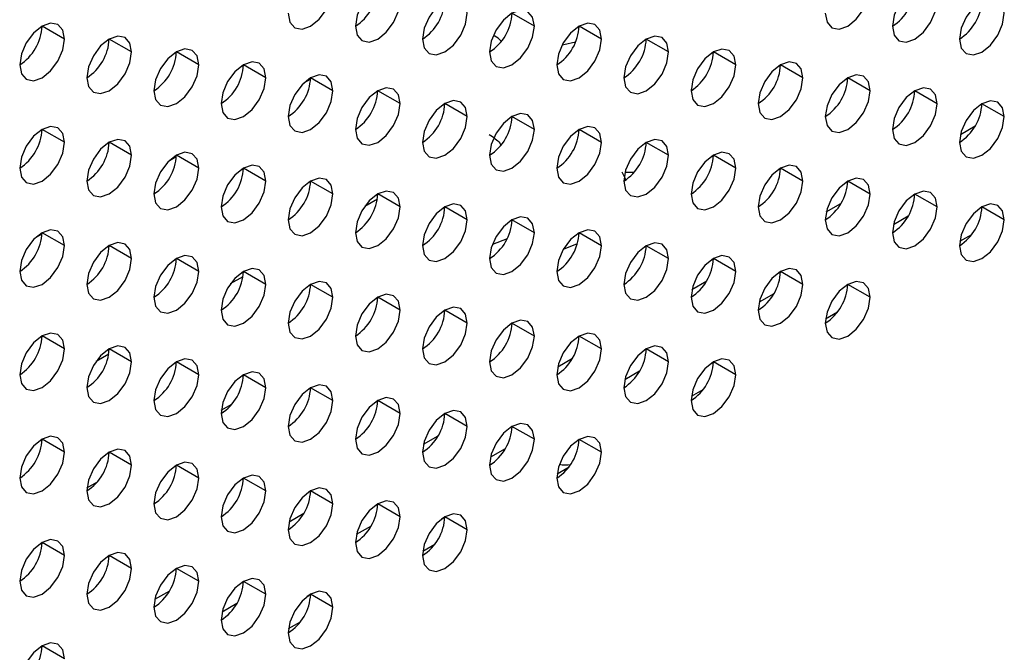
# Model space of a CAD drawing. Header units: millimetres. Extents: x 0 to 1118, y 0 to 864.
# Tile 286 of 438: x 985.26 to 988.37, y 635.62 to 637.62. Entities that reach past the tile are written whole.
import ezdxf

# ---------------------------------------------------------------- set-up
doc = ezdxf.new("R2010")
doc.units = ezdxf.units.MM

msp = doc.modelspace()

# ---------------------------------------------------------------- linework, layer by layer
at = {"color": 7, "linetype": 'Continuous', "lineweight": 25}
for p, q in [((986.8866, 637.5968), (986.8159, 637.6376)), ((985.4017, 637.5561), (985.331, 637.597)), ((987.0988, 637.556), (987.0281, 637.5968)), ((985.6138, 637.5153), (985.5431, 637.5561)), ((987.3109, 637.5151), (987.2402, 637.556)), ((985.826, 637.4744), (985.7553, 637.5153)), ((987.523, 637.4743), (987.4523, 637.5151)), ((986.0381, 637.4336), (985.9674, 637.4744)), ((987.7352, 637.4334), (987.6644, 637.4743)), ((986.2502, 637.3927), (986.1795, 637.4336)), ((987.9473, 637.3926), (987.8766, 637.4334)), ((986.4624, 637.3519), (986.3917, 637.3927)), ((988.1594, 637.3517), (988.0887, 637.3926)), ((986.6745, 637.3111), (986.6038, 637.3519)), ((988.3716, 637.3109), (988.3008, 637.3517)), ((986.8866, 637.2702), (986.8159, 637.311)), ((985.4017, 637.2295), (985.331, 637.2703)), ((987.0988, 637.2294), (987.0281, 637.2702)), ((985.6138, 637.1887), (985.5431, 637.2295)), ((987.3109, 637.1885), (987.2402, 637.2293)), ((985.826, 637.1478), (985.7553, 637.1886)), ((987.523, 637.1477), (987.4523, 637.1885)), ((986.0381, 637.107), (985.9674, 637.1478)), ((987.7352, 637.1068), (987.6644, 637.1476)), ((986.2502, 637.0661), (986.1795, 637.107)), ((987.9473, 637.066), (987.8766, 637.1068)), ((986.4624, 637.0253), (986.3917, 637.0661)), ((988.1594, 637.0251), (988.0887, 637.0659)), ((986.6745, 636.9844), (986.6038, 637.0253)), ((988.3716, 636.9843), (988.3008, 637.0251)), ((986.8866, 636.9436), (986.8159, 636.9844)), ((988.0676, 636.9956), (988.021, 636.9687)), ((985.4017, 636.9029), (985.331, 636.9437)), ((987.0988, 636.9027), (987.0281, 636.9436)), ((986.9788, 636.8921), (987.0227, 636.9092)), ((988.2311, 636.9165), (988.2688, 636.9383)), ((985.6138, 636.8621), (985.5431, 636.9029)), ((987.3109, 636.8619), (987.2402, 636.9027)), ((985.826, 636.8212), (985.7553, 636.862)), ((987.523, 636.8211), (987.4523, 636.8619)), ((986.0381, 636.7804), (985.9674, 636.8212)), ((987.7352, 636.7802), (987.6644, 636.821)), ((986.2502, 636.7395), (986.1795, 636.7803)), ((987.9473, 636.7394), (987.8766, 636.7802)), ((986.4624, 636.6987), (986.3917, 636.7395)), ((987.6434, 636.7507), (987.5967, 636.7238)), ((986.6745, 636.6578), (986.6038, 636.6986)), ((987.8068, 636.6716), (987.8446, 636.6934)), ((986.8866, 636.617), (986.8159, 636.6578)), ((985.4017, 636.5763), (985.331, 636.6171)), ((987.0988, 636.5761), (987.0281, 636.6169)), ((985.6138, 636.5354), (985.5431, 636.5763)), ((987.3109, 636.5353), (987.2402, 636.5761)), ((985.826, 636.4946), (985.7553, 636.5354)), ((987.523, 636.4944), (987.4523, 636.5353)), ((987.2191, 636.5058), (987.1725, 636.4788)), ((986.0381, 636.4537), (985.9674, 636.4946)), ((986.2502, 636.4129), (986.1795, 636.4537)), ((987.3826, 636.4266), (987.4203, 636.4484)), ((986.4624, 636.3721), (986.3917, 636.4129)), ((985.8972, 636.3822), (985.9303, 636.4014)), ((986.6745, 636.3312), (986.6038, 636.372)), ((986.8866, 636.2904), (986.8159, 636.3312)), ((985.4017, 636.2497), (985.331, 636.2905)), ((987.0988, 636.2495), (987.0281, 636.2903)), ((986.7948, 636.2608), (986.7482, 636.2339)), ((985.6138, 636.2088), (985.5431, 636.2496)), ((985.826, 636.168), (985.7553, 636.2088)), ((986.9583, 636.1817), (986.9961, 636.2035)), ((986.0381, 636.1271), (985.9674, 636.168)), ((985.4729, 636.1373), (985.5061, 636.1564)), ((986.2502, 636.0863), (986.1795, 636.1271)), ((986.4624, 636.0454), (986.3917, 636.0863)), ((986.6745, 636.0046), (986.6038, 636.0454)), ((986.3706, 636.0159), (986.3239, 635.989)), ((985.4017, 635.9231), (985.331, 635.9639)), ((986.534, 635.9368), (986.5718, 635.9586)), ((985.6138, 635.8822), (985.5431, 635.923)), ((985.826, 635.8414), (985.7553, 635.8822)), ((986.0381, 635.8005), (985.9674, 635.8413)), ((986.2502, 635.7597), (986.1795, 635.8005)), ((985.9463, 635.771), (985.8997, 635.7441)), ((986.1098, 635.6919), (986.1475, 635.7137)), ((985.4017, 635.5964), (985.331, 635.6373))]:
    msp.add_line(p, q, dxfattribs=at)
at = {"color": 8, "linetype": 'Continuous', "lineweight": 25}
for p, q in [((986.1579, 637.4172), (986.1794, 637.4296)), ((987.3841, 637.3941), (987.3817, 637.3977)), ((988.2331, 637.2544), (988.2798, 637.2814)), ((985.7336, 637.1723), (985.7552, 637.1847)), ((987.1635, 637.1363), (987.1754, 637.1113)), ((987.1733, 637.1354), (987.2021, 637.1349)), ((986.3508, 637.0276), (986.3905, 637.0505)), ((987.8089, 637.0095), (987.8555, 637.0364)), ((985.3094, 636.9273), (985.3309, 636.9398)), ((986.8006, 636.9248), (986.754, 636.9066)), ((985.9266, 636.7827), (985.9662, 636.8055)), ((987.3846, 636.7646), (987.4312, 636.7915)), ((985.5023, 636.5377), (985.5419, 636.5606)), ((986.9603, 636.5197), (987.007, 636.5466)), ((986.5361, 636.2748), (986.5827, 636.3017)), ((986.1118, 636.0298), (986.1584, 636.0568)), ((986.6038, 636.0444), (986.5927, 636.038)), ((985.6875, 635.7849), (985.7342, 635.8118)), ((986.1795, 635.7995), (986.1685, 635.7931))]:
    msp.add_line(p, q, dxfattribs=at)
at = {"color": 7, "linetype": 'Continuous', "lineweight": 25, "flags": 128}
for points in [[(986.1088, 637.6377), (986.1142, 637.6096), (986.1295, 637.5919), (986.1525, 637.5875), (986.1795, 637.5969), (986.2066, 637.6187), (986.2295, 637.6497), (986.2449, 637.685), (986.2502, 637.7194)], [(986.4624, 637.6785), (986.457, 637.7067), (986.4417, 637.7243), (986.4187, 637.7288), (986.3917, 637.7194), (986.3646, 637.6975), (986.3417, 637.6666), (986.3263, 637.6312), (986.3209, 637.5969)], [(987.8059, 637.6376), (987.8113, 637.6094), (987.8266, 637.5918), (987.8495, 637.5873), (987.8766, 637.5967), (987.9036, 637.6186), (987.9266, 637.6495), (987.9419, 637.6849), (987.9473, 637.7192)], [(988.1594, 637.6784), (988.154, 637.7065), (988.1387, 637.7241), (988.1158, 637.7286), (988.0887, 637.7192), (988.0617, 637.6974), (988.0387, 637.6664), (988.0234, 637.6311), (988.018, 637.5967)], [(986.6745, 637.6377), (986.6691, 637.6658), (986.6538, 637.6835), (986.6308, 637.6879), (986.6038, 637.6785), (986.5767, 637.6567), (986.5538, 637.6257), (986.5385, 637.5904), (986.5331, 637.556)], [(988.3716, 637.6375), (988.3662, 637.6657), (988.3508, 637.6833), (988.3279, 637.6878), (988.3008, 637.6783), (988.2738, 637.6565), (988.2508, 637.6256), (988.2355, 637.5902), (988.2301, 637.5559)], [(986.3209, 637.5969), (986.3263, 637.5687), (986.3417, 637.5511), (986.3646, 637.5466), (986.3917, 637.556), (986.4187, 637.5779), (986.4417, 637.6088), (986.457, 637.6442), (986.4624, 637.6785)], [(988.018, 637.5967), (988.0234, 637.5686), (988.0387, 637.5509), (988.0617, 637.5465), (988.0887, 637.5559), (988.1158, 637.5777), (988.1387, 637.6087), (988.154, 637.644), (988.1594, 637.6784)], [(986.5331, 637.556), (986.5385, 637.5279), (986.5538, 637.5102), (986.5767, 637.5058), (986.6038, 637.5152), (986.6308, 637.537), (986.6538, 637.568), (986.6691, 637.6033), (986.6745, 637.6377)], [(986.8866, 637.5968), (986.8812, 637.625), (986.8659, 637.6426), (986.843, 637.6471), (986.8159, 637.6377), (986.7889, 637.6158), (986.7659, 637.5849), (986.7506, 637.5495), (986.7452, 637.5152)], [(988.2301, 637.5559), (988.2355, 637.5277), (988.2508, 637.5101), (988.2738, 637.5056), (988.3008, 637.515), (988.3279, 637.5369), (988.3508, 637.5678), (988.3662, 637.6032), (988.3716, 637.6375)], [(985.4017, 637.5561), (985.3963, 637.5843), (985.381, 637.6019), (985.3581, 637.6064), (985.331, 637.597), (985.3039, 637.5751), (985.281, 637.5442), (985.2657, 637.5088), (985.2603, 637.4745)], [(986.7452, 637.5152), (986.7506, 637.487), (986.7659, 637.4694), (986.7889, 637.4649), (986.8159, 637.4743), (986.843, 637.4962), (986.8659, 637.5271), (986.8812, 637.5625), (986.8866, 637.5968)], [(987.0988, 637.556), (987.0934, 637.5841), (987.0781, 637.6018), (987.0551, 637.6062), (987.0281, 637.5968), (987.001, 637.575), (986.9781, 637.544), (986.9627, 637.5087), (986.9573, 637.4743)], [(985.6138, 637.5153), (985.6085, 637.5434), (985.5931, 637.5611), (985.5702, 637.5655), (985.5431, 637.5561), (985.5161, 637.5343), (985.4931, 637.5033), (985.4778, 637.468), (985.4724, 637.4336)], [(987.3109, 637.5151), (987.3055, 637.5433), (987.2902, 637.5609), (987.2672, 637.5654), (987.2402, 637.556), (987.2131, 637.5341), (987.1902, 637.5032), (987.1749, 637.4678), (987.1695, 637.4335)], [(985.2603, 637.4745), (985.2657, 637.4464), (985.281, 637.4287), (985.3039, 637.4243), (985.331, 637.4337), (985.3581, 637.4555), (985.381, 637.4864), (985.3963, 637.5218), (985.4017, 637.5561)], [(986.9573, 637.4743), (986.9627, 637.4462), (986.9781, 637.4286), (987.001, 637.4241), (987.0281, 637.4335), (987.0551, 637.4553), (987.0781, 637.4863), (987.0934, 637.5216), (987.0988, 637.556)], [(985.4724, 637.4336), (985.4778, 637.4055), (985.4931, 637.3879), (985.5161, 637.3834), (985.5431, 637.3928), (985.5702, 637.4147), (985.5931, 637.4456), (985.6085, 637.4809), (985.6138, 637.5153)], [(985.826, 637.4744), (985.8206, 637.5026), (985.8053, 637.5202), (985.7823, 637.5247), (985.7553, 637.5153), (985.7282, 637.4934), (985.7053, 637.4625), (985.6899, 637.4272), (985.6846, 637.3928)], [(987.1695, 637.4335), (987.1749, 637.4053), (987.1902, 637.3877), (987.2131, 637.3832), (987.2402, 637.3927), (987.2672, 637.4145), (987.2902, 637.4454), (987.3055, 637.4808), (987.3109, 637.5151)], [(987.523, 637.4743), (987.5176, 637.5024), (987.5023, 637.5201), (987.4794, 637.5245), (987.4523, 637.5151), (987.4253, 637.4933), (987.4023, 637.4623), (987.387, 637.427), (987.3816, 637.3926)], [(985.6846, 637.3928), (985.6899, 637.3647), (985.7053, 637.347), (985.7282, 637.3426), (985.7553, 637.352), (985.7823, 637.3738), (985.8053, 637.4047), (985.8206, 637.4401), (985.826, 637.4744)], [(986.0381, 637.4336), (986.0327, 637.4617), (986.0174, 637.4794), (985.9945, 637.4838), (985.9674, 637.4744), (985.9403, 637.4526), (985.9174, 637.4216), (985.9021, 637.3863), (985.8967, 637.352)], [(987.3816, 637.3926), (987.387, 637.3645), (987.4023, 637.3469), (987.4253, 637.3424), (987.4523, 637.3518), (987.4794, 637.3736), (987.5023, 637.4046), (987.5176, 637.4399), (987.523, 637.4743)], [(987.7352, 637.4334), (987.7298, 637.4616), (987.7144, 637.4792), (987.6915, 637.4837), (987.6644, 637.4743), (987.6374, 637.4524), (987.6144, 637.4215), (987.5991, 637.3861), (987.5937, 637.3518)], [(986.2502, 637.3927), (986.2449, 637.4209), (986.2295, 637.4385), (986.2066, 637.443), (986.1795, 637.4336), (986.1525, 637.4117), (986.1295, 637.3808), (986.1142, 637.3455), (986.1088, 637.3111)], [(987.9473, 637.3926), (987.9419, 637.4207), (987.9266, 637.4384), (987.9036, 637.4428), (987.8766, 637.4334), (987.8495, 637.4116), (987.8266, 637.3806), (987.8113, 637.3453), (987.8059, 637.3109)], [(985.8967, 637.352), (985.9021, 637.3238), (985.9174, 637.3062), (985.9403, 637.3017), (985.9674, 637.3111), (985.9945, 637.333), (986.0174, 637.3639), (986.0327, 637.3992), (986.0381, 637.4336)], [(987.5937, 637.3518), (987.5991, 637.3237), (987.6144, 637.306), (987.6374, 637.3016), (987.6644, 637.311), (987.6915, 637.3328), (987.7144, 637.3637), (987.7298, 637.3991), (987.7352, 637.4334)], [(986.1088, 637.3111), (986.1142, 637.283), (986.1295, 637.2653), (986.1525, 637.2609), (986.1795, 637.2703), (986.2066, 637.2921), (986.2295, 637.3231), (986.2449, 637.3584), (986.2502, 637.3927)], [(986.4624, 637.3519), (986.457, 637.38), (986.4417, 637.3977), (986.4187, 637.4021), (986.3917, 637.3927), (986.3646, 637.3709), (986.3417, 637.34), (986.3263, 637.3046), (986.3209, 637.2703)], [(987.8059, 637.3109), (987.8113, 637.2828), (987.8266, 637.2652), (987.8495, 637.2607), (987.8766, 637.2701), (987.9036, 637.292), (987.9266, 637.3229), (987.9419, 637.3582), (987.9473, 637.3926)], [(988.1594, 637.3517), (988.154, 637.3799), (988.1387, 637.3975), (988.1158, 637.402), (988.0887, 637.3926), (988.0617, 637.3707), (988.0387, 637.3398), (988.0234, 637.3045), (988.018, 637.2701)], [(986.3209, 637.2703), (986.3263, 637.2421), (986.3417, 637.2245), (986.3646, 637.22), (986.3917, 637.2294), (986.4187, 637.2513), (986.4417, 637.2822), (986.457, 637.3175), (986.4624, 637.3519)], [(986.6745, 637.3111), (986.6691, 637.3392), (986.6538, 637.3568), (986.6308, 637.3613), (986.6038, 637.3519), (986.5767, 637.3301), (986.5538, 637.2991), (986.5385, 637.2638), (986.5331, 637.2294)], [(988.018, 637.2701), (988.0234, 637.242), (988.0387, 637.2243), (988.0617, 637.2199), (988.0887, 637.2293), (988.1158, 637.2511), (988.1387, 637.282), (988.154, 637.3174), (988.1594, 637.3517)], [(988.3716, 637.3109), (988.3662, 637.339), (988.3508, 637.3567), (988.3279, 637.3611), (988.3008, 637.3517), (988.2738, 637.3299), (988.2508, 637.2989), (988.2355, 637.2636), (988.2301, 637.2293)], [(986.8866, 637.2702), (986.8812, 637.2983), (986.8659, 637.316), (986.843, 637.3204), (986.8159, 637.311), (986.7889, 637.2892), (986.7659, 637.2583), (986.7506, 637.2229), (986.7452, 637.1886)], [(986.5331, 637.2294), (986.5385, 637.2013), (986.5538, 637.1836), (986.5767, 637.1792), (986.6038, 637.1886), (986.6308, 637.2104), (986.6538, 637.2414), (986.6691, 637.2767), (986.6745, 637.3111)], [(988.2301, 637.2293), (988.2355, 637.2011), (988.2508, 637.1835), (988.2738, 637.179), (988.3008, 637.1884), (988.3279, 637.2103), (988.3508, 637.2412), (988.3662, 637.2765), (988.3716, 637.3109)], [(985.4017, 637.2295), (985.3963, 637.2577), (985.381, 637.2753), (985.3581, 637.2798), (985.331, 637.2704), (985.3039, 637.2485), (985.281, 637.2176), (985.2657, 637.1822), (985.2603, 637.1479)], [(986.7452, 637.1886), (986.7506, 637.1604), (986.7659, 637.1428), (986.7889, 637.1383), (986.8159, 637.1477), (986.843, 637.1696), (986.8659, 637.2005), (986.8812, 637.2359), (986.8866, 637.2702)], [(987.0988, 637.2294), (987.0934, 637.2575), (987.0781, 637.2751), (987.0551, 637.2796), (987.0281, 637.2702), (987.001, 637.2484), (986.9781, 637.2174), (986.9627, 637.1821), (986.9573, 637.1477)], [(985.2603, 637.1479), (985.2657, 637.1197), (985.281, 637.1021), (985.3039, 637.0976), (985.331, 637.107), (985.3581, 637.1289), (985.381, 637.1598), (985.3963, 637.1952), (985.4017, 637.2295)], [(985.6138, 637.1887), (985.6085, 637.2168), (985.5931, 637.2345), (985.5702, 637.2389), (985.5431, 637.2295), (985.5161, 637.2077), (985.4931, 637.1767), (985.4778, 637.1414), (985.4724, 637.107)], [(986.9573, 637.1477), (986.9627, 637.1196), (986.9781, 637.1019), (987.001, 637.0975), (987.0281, 637.1069), (987.0551, 637.1287), (987.0781, 637.1597), (987.0934, 637.195), (987.0988, 637.2294)], [(987.3109, 637.1885), (987.3055, 637.2167), (987.2902, 637.2343), (987.2672, 637.2388), (987.2402, 637.2293), (987.2131, 637.2075), (987.1902, 637.1766), (987.1749, 637.1412), (987.1695, 637.1069)], [(985.4724, 637.107), (985.4778, 637.0789), (985.4931, 637.0612), (985.5161, 637.0568), (985.5431, 637.0662), (985.5702, 637.088), (985.5931, 637.119), (985.6085, 637.1543), (985.6138, 637.1887)], [(985.826, 637.1478), (985.8206, 637.176), (985.8053, 637.1936), (985.7823, 637.1981), (985.7553, 637.1887), (985.7282, 637.1668), (985.7053, 637.1359), (985.6899, 637.1005), (985.6846, 637.0662)], [(987.1695, 637.1069), (987.1749, 637.0787), (987.1902, 637.0611), (987.2131, 637.0566), (987.2402, 637.066), (987.2672, 637.0879), (987.2902, 637.1188), (987.3055, 637.1542), (987.3109, 637.1885)], [(987.523, 637.1477), (987.5176, 637.1758), (987.5023, 637.1934), (987.4794, 637.1979), (987.4523, 637.1885), (987.4253, 637.1667), (987.4023, 637.1357), (987.387, 637.1004), (987.3816, 637.066)], [(986.0381, 637.107), (986.0327, 637.1351), (986.0174, 637.1528), (985.9945, 637.1572), (985.9674, 637.1478), (985.9403, 637.126), (985.9174, 637.095), (985.9021, 637.0597), (985.8967, 637.0253)], [(987.7352, 637.1068), (987.7298, 637.135), (987.7144, 637.1526), (987.6915, 637.1571), (987.6644, 637.1477), (987.6374, 637.1258), (987.6144, 637.0949), (987.5991, 637.0595), (987.5937, 637.0252)], [(985.6846, 637.0662), (985.6899, 637.038), (985.7053, 637.0204), (985.7282, 637.0159), (985.7553, 637.0254), (985.7823, 637.0472), (985.8053, 637.0781), (985.8206, 637.1135), (985.826, 637.1478)], [(987.3816, 637.066), (987.387, 637.0379), (987.4023, 637.0202), (987.4253, 637.0158), (987.4523, 637.0252), (987.4794, 637.047), (987.5023, 637.078), (987.5176, 637.1133), (987.523, 637.1477)], [(985.8967, 637.0253), (985.9021, 636.9972), (985.9174, 636.9796), (985.9403, 636.9751), (985.9674, 636.9845), (985.9945, 637.0063), (986.0174, 637.0373), (986.0327, 637.0726), (986.0381, 637.107)], [(986.2502, 637.0661), (986.2449, 637.0943), (986.2295, 637.1119), (986.2066, 637.1164), (986.1795, 637.107), (986.1525, 637.0851), (986.1295, 637.0542), (986.1142, 637.0188), (986.1088, 636.9845)], [(987.5937, 637.0252), (987.5991, 636.997), (987.6144, 636.9794), (987.6374, 636.9749), (987.6644, 636.9843), (987.6915, 637.0062), (987.7144, 637.0371), (987.7298, 637.0725), (987.7352, 637.1068)], [(987.9473, 637.066), (987.9419, 637.0941), (987.9266, 637.1118), (987.9036, 637.1162), (987.8766, 637.1068), (987.8495, 637.085), (987.8266, 637.054), (987.8113, 637.0187), (987.8059, 636.9843)], [(986.1088, 636.9845), (986.1142, 636.9564), (986.1295, 636.9387), (986.1525, 636.9343), (986.1795, 636.9437), (986.2066, 636.9655), (986.2295, 636.9964), (986.2449, 637.0318), (986.2502, 637.0661)], [(986.4624, 637.0253), (986.457, 637.0534), (986.4417, 637.0711), (986.4187, 637.0755), (986.3917, 637.0661), (986.3646, 637.0443), (986.3417, 637.0133), (986.3263, 636.978), (986.3209, 636.9436)], [(987.8059, 636.9843), (987.8113, 636.9562), (987.8266, 636.9385), (987.8495, 636.9341), (987.8766, 636.9435), (987.9036, 636.9653), (987.9266, 636.9963), (987.9419, 637.0316), (987.9473, 637.066)], [(988.1594, 637.0251), (988.154, 637.0533), (988.1387, 637.0709), (988.1158, 637.0754), (988.0887, 637.066), (988.0617, 637.0441), (988.0387, 637.0132), (988.0234, 636.9778), (988.018, 636.9435)], [(986.6745, 636.9844), (986.6691, 637.0126), (986.6538, 637.0302), (986.6308, 637.0347), (986.6038, 637.0253), (986.5767, 637.0034), (986.5538, 636.9725), (986.5385, 636.9372), (986.5331, 636.9028)], [(988.3716, 636.9843), (988.3662, 637.0124), (988.3508, 637.0301), (988.3279, 637.0345), (988.3008, 637.0251), (988.2738, 637.0033), (988.2508, 636.9723), (988.2355, 636.937), (988.2301, 636.9026)], [(986.3209, 636.9436), (986.3263, 636.9155), (986.3417, 636.8979), (986.3646, 636.8934), (986.3917, 636.9028), (986.4187, 636.9246), (986.4417, 636.9556), (986.457, 636.9909), (986.4624, 637.0253)], [(988.018, 636.9435), (988.0234, 636.9153), (988.0387, 636.8977), (988.0617, 636.8932), (988.0887, 636.9027), (988.1158, 636.9245), (988.1387, 636.9554), (988.154, 636.9908), (988.1594, 637.0251)], [(986.5331, 636.9028), (986.5385, 636.8747), (986.5538, 636.857), (986.5767, 636.8526), (986.6038, 636.862), (986.6308, 636.8838), (986.6538, 636.9147), (986.6691, 636.9501), (986.6745, 636.9844)], [(986.8866, 636.9436), (986.8812, 636.9717), (986.8659, 636.9894), (986.843, 636.9938), (986.8159, 636.9844), (986.7889, 636.9626), (986.7659, 636.9316), (986.7506, 636.8963), (986.7452, 636.862)], [(988.2301, 636.9026), (988.2355, 636.8745), (988.2508, 636.8569), (988.2738, 636.8524), (988.3008, 636.8618), (988.3279, 636.8836), (988.3508, 636.9146), (988.3662, 636.9499), (988.3716, 636.9843)], [(985.4017, 636.9029), (985.3963, 636.931), (985.381, 636.9487), (985.3581, 636.9531), (985.331, 636.9437), (985.3039, 636.9219), (985.281, 636.891), (985.2657, 636.8556), (985.2603, 636.8213)], [(986.7452, 636.862), (986.7506, 636.8338), (986.7659, 636.8162), (986.7889, 636.8117), (986.8159, 636.8211), (986.843, 636.843), (986.8659, 636.8739), (986.8812, 636.9092), (986.8866, 636.9436)], [(987.0988, 636.9027), (987.0934, 636.9309), (987.0781, 636.9485), (987.0551, 636.953), (987.0281, 636.9436), (987.001, 636.9217), (986.9781, 636.8908), (986.9627, 636.8555), (986.9573, 636.8211)], [(985.6138, 636.8621), (985.6085, 636.8902), (985.5931, 636.9078), (985.5702, 636.9123), (985.5431, 636.9029), (985.5161, 636.8811), (985.4931, 636.8501), (985.4778, 636.8148), (985.4724, 636.7804)], [(987.3109, 636.8619), (987.3055, 636.89), (987.2902, 636.9077), (987.2672, 636.9121), (987.2402, 636.9027), (987.2131, 636.8809), (987.1902, 636.85), (987.1749, 636.8146), (987.1695, 636.7803)], [(985.2603, 636.8213), (985.2657, 636.7931), (985.281, 636.7755), (985.3039, 636.771), (985.331, 636.7804), (985.3581, 636.8023), (985.381, 636.8332), (985.3963, 636.8685), (985.4017, 636.9029)], [(986.9573, 636.8211), (986.9627, 636.793), (986.9781, 636.7753), (987.001, 636.7709), (987.0281, 636.7803), (987.0551, 636.8021), (987.0781, 636.833), (987.0934, 636.8684), (987.0988, 636.9027)], [(985.4724, 636.7804), (985.4778, 636.7523), (985.4931, 636.7346), (985.5161, 636.7302), (985.5431, 636.7396), (985.5702, 636.7614), (985.5931, 636.7924), (985.6085, 636.8277), (985.6138, 636.8621)], [(985.826, 636.8212), (985.8206, 636.8493), (985.8053, 636.867), (985.7823, 636.8714), (985.7553, 636.862), (985.7282, 636.8402), (985.7053, 636.8093), (985.6899, 636.7739), (985.6846, 636.7396)], [(987.1695, 636.7803), (987.1749, 636.7521), (987.1902, 636.7345), (987.2131, 636.73), (987.2402, 636.7394), (987.2672, 636.7613), (987.2902, 636.7922), (987.3055, 636.8275), (987.3109, 636.8619)], [(987.523, 636.8211), (987.5176, 636.8492), (987.5023, 636.8668), (987.4794, 636.8713), (987.4523, 636.8619), (987.4253, 636.84), (987.4023, 636.8091), (987.387, 636.7738), (987.3816, 636.7394)], [(985.6846, 636.7396), (985.6899, 636.7114), (985.7053, 636.6938), (985.7282, 636.6893), (985.7553, 636.6987), (985.7823, 636.7206), (985.8053, 636.7515), (985.8206, 636.7869), (985.826, 636.8212)], [(986.0381, 636.7804), (986.0327, 636.8085), (986.0174, 636.8261), (985.9945, 636.8306), (985.9674, 636.8212), (985.9403, 636.7994), (985.9174, 636.7684), (985.9021, 636.7331), (985.8967, 636.6987)], [(987.3816, 636.7394), (987.387, 636.7113), (987.4023, 636.6936), (987.4253, 636.6892), (987.4523, 636.6986), (987.4794, 636.7204), (987.5023, 636.7514), (987.5176, 636.7867), (987.523, 636.8211)], [(987.7352, 636.7802), (987.7298, 636.8083), (987.7144, 636.826), (987.6915, 636.8304), (987.6644, 636.821), (987.6374, 636.7992), (987.6144, 636.7683), (987.5991, 636.7329), (987.5937, 636.6986)], [(986.2502, 636.7395), (986.2449, 636.7677), (986.2295, 636.7853), (986.2066, 636.7898), (986.1795, 636.7803), (986.1525, 636.7585), (986.1295, 636.7276), (986.1142, 636.6922), (986.1088, 636.6579)], [(987.9473, 636.7394), (987.9419, 636.7675), (987.9266, 636.7851), (987.9036, 636.7896), (987.8766, 636.7802), (987.8495, 636.7584), (987.8266, 636.7274), (987.8113, 636.6921), (987.8059, 636.6577)], [(985.8967, 636.6987), (985.9021, 636.6706), (985.9174, 636.6529), (985.9403, 636.6485), (985.9674, 636.6579), (985.9945, 636.6797), (986.0174, 636.7107), (986.0327, 636.746), (986.0381, 636.7804)], [(987.5937, 636.6986), (987.5991, 636.6704), (987.6144, 636.6528), (987.6374, 636.6483), (987.6644, 636.6577), (987.6915, 636.6796), (987.7144, 636.7105), (987.7298, 636.7458), (987.7352, 636.7802)], [(986.1088, 636.6579), (986.1142, 636.6297), (986.1295, 636.6121), (986.1525, 636.6076), (986.1795, 636.617), (986.2066, 636.6389), (986.2295, 636.6698), (986.2449, 636.7052), (986.2502, 636.7395)], [(986.4624, 636.6987), (986.457, 636.7268), (986.4417, 636.7445), (986.4187, 636.7489), (986.3917, 636.7395), (986.3646, 636.7177), (986.3417, 636.6867), (986.3263, 636.6514), (986.3209, 636.617)], [(987.8059, 636.6577), (987.8113, 636.6296), (987.8266, 636.6119), (987.8495, 636.6075), (987.8766, 636.6169), (987.9036, 636.6387), (987.9266, 636.6697), (987.9419, 636.705), (987.9473, 636.7394)], [(986.3209, 636.617), (986.3263, 636.5889), (986.3417, 636.5712), (986.3646, 636.5668), (986.3917, 636.5762), (986.4187, 636.598), (986.4417, 636.629), (986.457, 636.6643), (986.4624, 636.6987)], [(986.6745, 636.6578), (986.6691, 636.686), (986.6538, 636.7036), (986.6308, 636.7081), (986.6038, 636.6987), (986.5767, 636.6768), (986.5538, 636.6459), (986.5385, 636.6105), (986.5331, 636.5762)], [(986.8866, 636.617), (986.8812, 636.6451), (986.8659, 636.6628), (986.843, 636.6672), (986.8159, 636.6578), (986.7889, 636.636), (986.7659, 636.605), (986.7506, 636.5697), (986.7452, 636.5353)], [(986.5331, 636.5762), (986.5385, 636.548), (986.5538, 636.5304), (986.5767, 636.5259), (986.6038, 636.5353), (986.6308, 636.5572), (986.6538, 636.5881), (986.6691, 636.6235), (986.6745, 636.6578)], [(985.4017, 636.5763), (985.3963, 636.6044), (985.381, 636.6221), (985.3581, 636.6265), (985.331, 636.6171), (985.3039, 636.5953), (985.281, 636.5643), (985.2657, 636.529), (985.2603, 636.4946)], [(986.7452, 636.5353), (986.7506, 636.5072), (986.7659, 636.4896), (986.7889, 636.4851), (986.8159, 636.4945), (986.843, 636.5163), (986.8659, 636.5473), (986.8812, 636.5826), (986.8866, 636.617)], [(987.0988, 636.5761), (987.0934, 636.6043), (987.0781, 636.6219), (987.0551, 636.6264), (987.0281, 636.617), (987.001, 636.5951), (986.9781, 636.5642), (986.9627, 636.5288), (986.9573, 636.4945)], [(985.2603, 636.4946), (985.2657, 636.4665), (985.281, 636.4489), (985.3039, 636.4444), (985.331, 636.4538), (985.3581, 636.4756), (985.381, 636.5066), (985.3963, 636.5419), (985.4017, 636.5763)], [(985.6138, 636.5354), (985.6085, 636.5636), (985.5931, 636.5812), (985.5702, 636.5857), (985.5431, 636.5763), (985.5161, 636.5544), (985.4931, 636.5235), (985.4778, 636.4882), (985.4724, 636.4538)], [(986.9573, 636.4945), (986.9627, 636.4663), (986.9781, 636.4487), (987.001, 636.4442), (987.0281, 636.4537), (987.0551, 636.4755), (987.0781, 636.5064), (987.0934, 636.5418), (987.0988, 636.5761)], [(987.3109, 636.5353), (987.3055, 636.5634), (987.2902, 636.5811), (987.2672, 636.5855), (987.2402, 636.5761), (987.2131, 636.5543), (987.1902, 636.5233), (987.1749, 636.488), (987.1695, 636.4536)], [(985.4724, 636.4538), (985.4778, 636.4257), (985.4931, 636.408), (985.5161, 636.4036), (985.5431, 636.413), (985.5702, 636.4348), (985.5931, 636.4657), (985.6085, 636.5011), (985.6138, 636.5354)], [(985.826, 636.4946), (985.8206, 636.5227), (985.8053, 636.5404), (985.7823, 636.5448), (985.7553, 636.5354), (985.7282, 636.5136), (985.7053, 636.4826), (985.6899, 636.4473), (985.6846, 636.413)], [(987.1695, 636.4536), (987.1749, 636.4255), (987.1902, 636.4079), (987.2131, 636.4034), (987.2402, 636.4128), (987.2672, 636.4346), (987.2902, 636.4656), (987.3055, 636.5009), (987.3109, 636.5353)], [(987.523, 636.4944), (987.5176, 636.5226), (987.5023, 636.5402), (987.4794, 636.5447), (987.4523, 636.5353), (987.4253, 636.5134), (987.4023, 636.4825), (987.387, 636.4471), (987.3816, 636.4128)], [(986.0381, 636.4537), (986.0327, 636.4819), (986.0174, 636.4995), (985.9945, 636.504), (985.9674, 636.4946), (985.9403, 636.4727), (985.9174, 636.4418), (985.9021, 636.4065), (985.8967, 636.3721)], [(985.6846, 636.413), (985.6899, 636.3848), (985.7053, 636.3672), (985.7282, 636.3627), (985.7553, 636.3721), (985.7823, 636.394), (985.8053, 636.4249), (985.8206, 636.4602), (985.826, 636.4946)], [(987.3816, 636.4128), (987.387, 636.3847), (987.4023, 636.367), (987.4253, 636.3626), (987.4523, 636.372), (987.4794, 636.3938), (987.5023, 636.4247), (987.5176, 636.4601), (987.523, 636.4944)], [(985.8967, 636.3721), (985.9021, 636.344), (985.9174, 636.3263), (985.9403, 636.3219), (985.9674, 636.3313), (985.9945, 636.3531), (986.0174, 636.3841), (986.0327, 636.4194), (986.0381, 636.4537)], [(986.2502, 636.4129), (986.2449, 636.441), (986.2295, 636.4587), (986.2066, 636.4631), (986.1795, 636.4537), (986.1525, 636.4319), (986.1295, 636.401), (986.1142, 636.3656), (986.1088, 636.3313)], [(986.1088, 636.3313), (986.1142, 636.3031), (986.1295, 636.2855), (986.1525, 636.281), (986.1795, 636.2904), (986.2066, 636.3123), (986.2295, 636.3432), (986.2449, 636.3785), (986.2502, 636.4129)], [(986.4624, 636.3721), (986.457, 636.4002), (986.4417, 636.4178), (986.4187, 636.4223), (986.3917, 636.4129), (986.3646, 636.391), (986.3417, 636.3601), (986.3263, 636.3248), (986.3209, 636.2904)], [(986.6745, 636.3312), (986.6691, 636.3593), (986.6538, 636.377), (986.6308, 636.3814), (986.6038, 636.372), (986.5767, 636.3502), (986.5538, 636.3193), (986.5385, 636.2839), (986.5331, 636.2496)], [(986.3209, 636.2904), (986.3263, 636.2623), (986.3417, 636.2446), (986.3646, 636.2402), (986.3917, 636.2496), (986.4187, 636.2714), (986.4417, 636.3024), (986.457, 636.3377), (986.4624, 636.3721)], [(986.5331, 636.2496), (986.5385, 636.2214), (986.5538, 636.2038), (986.5767, 636.1993), (986.6038, 636.2087), (986.6308, 636.2306), (986.6538, 636.2615), (986.6691, 636.2969), (986.6745, 636.3312)], [(986.8866, 636.2904), (986.8812, 636.3185), (986.8659, 636.3361), (986.843, 636.3406), (986.8159, 636.3312), (986.7889, 636.3094), (986.7659, 636.2784), (986.7506, 636.2431), (986.7452, 636.2087)], [(985.4017, 636.2497), (985.3963, 636.2778), (985.381, 636.2955), (985.3581, 636.2999), (985.331, 636.2905), (985.3039, 636.2687), (985.281, 636.2377), (985.2657, 636.2024), (985.2603, 636.168)], [(986.7452, 636.2087), (986.7506, 636.1806), (986.7659, 636.1629), (986.7889, 636.1585), (986.8159, 636.1679), (986.843, 636.1897), (986.8659, 636.2207), (986.8812, 636.256), (986.8866, 636.2904)], [(987.0988, 636.2495), (987.0934, 636.2777), (987.0781, 636.2953), (987.0551, 636.2998), (987.0281, 636.2903), (987.001, 636.2685), (986.9781, 636.2376), (986.9627, 636.2022), (986.9573, 636.1679)], [(985.6138, 636.2088), (985.6085, 636.237), (985.5931, 636.2546), (985.5702, 636.2591), (985.5431, 636.2497), (985.5161, 636.2278), (985.4931, 636.1969), (985.4778, 636.1615), (985.4724, 636.1272)], [(985.2603, 636.168), (985.2657, 636.1399), (985.281, 636.1222), (985.3039, 636.1178), (985.331, 636.1272), (985.3581, 636.149), (985.381, 636.18), (985.3963, 636.2153), (985.4017, 636.2497)], [(986.9573, 636.1679), (986.9627, 636.1397), (986.9781, 636.1221), (987.001, 636.1176), (987.0281, 636.127), (987.0551, 636.1489), (987.0781, 636.1798), (987.0934, 636.2152), (987.0988, 636.2495)], [(985.4724, 636.1272), (985.4778, 636.099), (985.4931, 636.0814), (985.5161, 636.0769), (985.5431, 636.0863), (985.5702, 636.1082), (985.5931, 636.1391), (985.6085, 636.1745), (985.6138, 636.2088)], [(985.826, 636.168), (985.8206, 636.1961), (985.8053, 636.2138), (985.7823, 636.2182), (985.7553, 636.2088), (985.7282, 636.187), (985.7053, 636.156), (985.6899, 636.1207), (985.6846, 636.0863)], [(985.6846, 636.0863), (985.6899, 636.0582), (985.7053, 636.0406), (985.7282, 636.0361), (985.7553, 636.0455), (985.7823, 636.0673), (985.8053, 636.0983), (985.8206, 636.1336), (985.826, 636.168)], [(986.0381, 636.1271), (986.0327, 636.1553), (986.0174, 636.1729), (985.9945, 636.1774), (985.9674, 636.168), (985.9403, 636.1461), (985.9174, 636.1152), (985.9021, 636.0798), (985.8967, 636.0455)], [(986.2502, 636.0863), (986.2449, 636.1144), (986.2295, 636.1321), (986.2066, 636.1365), (986.1795, 636.1271), (986.1525, 636.1053), (986.1295, 636.0743), (986.1142, 636.039), (986.1088, 636.0046)], [(985.8967, 636.0455), (985.9021, 636.0173), (985.9174, 635.9997), (985.9403, 635.9952), (985.9674, 636.0047), (985.9945, 636.0265), (986.0174, 636.0574), (986.0327, 636.0928), (986.0381, 636.1271)], [(986.1088, 636.0046), (986.1142, 635.9765), (986.1295, 635.9589), (986.1525, 635.9544), (986.1795, 635.9638), (986.2066, 635.9856), (986.2295, 636.0166), (986.2449, 636.0519), (986.2502, 636.0863)], [(986.4624, 636.0454), (986.457, 636.0736), (986.4417, 636.0912), (986.4187, 636.0957), (986.3917, 636.0863), (986.3646, 636.0644), (986.3417, 636.0335), (986.3263, 635.9981), (986.3209, 635.9638)], [(986.3209, 635.9638), (986.3263, 635.9357), (986.3417, 635.918), (986.3646, 635.9136), (986.3917, 635.923), (986.4187, 635.9448), (986.4417, 635.9757), (986.457, 636.0111), (986.4624, 636.0454)], [(986.6745, 636.0046), (986.6691, 636.0327), (986.6538, 636.0504), (986.6308, 636.0548), (986.6038, 636.0454), (986.5767, 636.0236), (986.5538, 635.9926), (986.5385, 635.9573), (986.5331, 635.9229)], [(986.5331, 635.9229), (986.5385, 635.8948), (986.5538, 635.8772), (986.5767, 635.8727), (986.6038, 635.8821), (986.6308, 635.904), (986.6538, 635.9349), (986.6691, 635.9702), (986.6745, 636.0046)], [(985.4017, 635.9231), (985.3963, 635.9512), (985.381, 635.9688), (985.3581, 635.9733), (985.331, 635.9639), (985.3039, 635.9421), (985.281, 635.9111), (985.2657, 635.8758), (985.2603, 635.8414)], [(985.2603, 635.8414), (985.2657, 635.8133), (985.281, 635.7956), (985.3039, 635.7912), (985.331, 635.8006), (985.3581, 635.8224), (985.381, 635.8534), (985.3963, 635.8887), (985.4017, 635.9231)], [(985.6138, 635.8822), (985.6085, 635.9103), (985.5931, 635.928), (985.5702, 635.9324), (985.5431, 635.923), (985.5161, 635.9012), (985.4931, 635.8703), (985.4778, 635.8349), (985.4724, 635.8006)], [(985.4724, 635.8006), (985.4778, 635.7724), (985.4931, 635.7548), (985.5161, 635.7503), (985.5431, 635.7597), (985.5702, 635.7816), (985.5931, 635.8125), (985.6085, 635.8479), (985.6138, 635.8822)], [(985.826, 635.8414), (985.8206, 635.8695), (985.8053, 635.8871), (985.7823, 635.8916), (985.7553, 635.8822), (985.7282, 635.8604), (985.7053, 635.8294), (985.6899, 635.7941), (985.6846, 635.7597)], [(986.0381, 635.8005), (986.0327, 635.8287), (986.0174, 635.8463), (985.9945, 635.8508), (985.9674, 635.8413), (985.9403, 635.8195), (985.9174, 635.7886), (985.9021, 635.7532), (985.8967, 635.7189)], [(985.6846, 635.7597), (985.6899, 635.7316), (985.7053, 635.7139), (985.7282, 635.7095), (985.7553, 635.7189), (985.7823, 635.7407), (985.8053, 635.7717), (985.8206, 635.807), (985.826, 635.8414)], [(985.8967, 635.7189), (985.9021, 635.6907), (985.9174, 635.6731), (985.9403, 635.6686), (985.9674, 635.678), (985.9945, 635.6999), (986.0174, 635.7308), (986.0327, 635.7662), (986.0381, 635.8005)], [(986.2502, 635.7597), (986.2449, 635.7878), (986.2295, 635.8054), (986.2066, 635.8099), (986.1795, 635.8005), (986.1525, 635.7787), (986.1295, 635.7477), (986.1142, 635.7124), (986.1088, 635.678)], [(986.1088, 635.678), (986.1142, 635.6499), (986.1295, 635.6322), (986.1525, 635.6278), (986.1795, 635.6372), (986.2066, 635.659), (986.2295, 635.69), (986.2449, 635.7253), (986.2502, 635.7597)], [(985.4017, 635.5964), (985.3963, 635.6246), (985.381, 635.6422), (985.3581, 635.6467), (985.331, 635.6373), (985.3039, 635.6154), (985.281, 635.5845), (985.2657, 635.5492), (985.2603, 635.5148)]]:
    msp.add_lwpolyline(points, dxfattribs=at)
at = {"color": 8, "linetype": 'Continuous', "lineweight": 25, "flags": 128}
msp.add_lwpolyline([(987.0168, 637.5461), (986.9797, 637.5376), (986.9741, 637.5367)], dxfattribs=at)
at = {"color": 7, "linetype": 'Continuous', "lineweight": 25}
for centre, radius, start, end in [((986.2381, 637.7263), 0.1537, 302.6055, 357.3945), ((987.9352, 637.7262), 0.1537, 302.6055, 357.3945), ((986.4503, 637.6855), 0.1537, 302.6055, 357.3945), ((988.1473, 637.6853), 0.1537, 302.6055, 357.3945), ((986.6624, 637.6446), 0.1537, 302.6055, 357.3945), ((985.1775, 637.6039), 0.1537, 302.6055, 357.3945), ((986.8745, 637.6038), 0.1537, 302.6055, 357.3945), ((985.3896, 637.5631), 0.1537, 302.6055, 357.3945), ((987.0867, 637.5629), 0.1537, 302.6055, 357.3945), ((985.6017, 637.5222), 0.1537, 302.6055, 357.3945), ((987.2988, 637.5221), 0.1537, 302.6055, 357.3945), ((985.8139, 637.4814), 0.1537, 302.6055, 357.3945), ((987.5109, 637.4812), 0.1537, 302.6055, 357.3945), ((986.026, 637.4406), 0.1537, 302.6055, 357.3945), ((987.7231, 637.4404), 0.1537, 302.6055, 357.3945), ((986.2381, 637.3997), 0.1537, 302.6055, 357.3945), ((987.9352, 637.3995), 0.1537, 302.6055, 357.3945), ((986.4503, 637.3589), 0.1537, 302.6055, 357.3945), ((988.1473, 637.3587), 0.1537, 302.6055, 357.3945), ((986.6624, 637.318), 0.1537, 302.6055, 357.3945), ((985.1775, 637.2773), 0.1537, 302.6055, 357.3945), ((986.8745, 637.2772), 0.1537, 302.6055, 357.3945), ((985.3896, 637.2365), 0.1537, 302.6055, 357.3945), ((987.0867, 637.2363), 0.1537, 302.6055, 357.3945), ((985.6017, 637.1956), 0.1537, 302.6055, 357.3945), ((987.2988, 637.1955), 0.1537, 302.6055, 357.3945), ((985.8139, 637.1548), 0.1537, 302.6055, 357.3945), ((987.5109, 637.1546), 0.1537, 302.6055, 357.3945), ((986.026, 637.1139), 0.1537, 302.6055, 357.3945), ((987.7231, 637.1138), 0.1537, 302.6055, 357.3945), ((986.2381, 637.0731), 0.1537, 302.6055, 357.3945), ((987.9352, 637.0729), 0.1537, 302.6055, 357.3945), ((986.4503, 637.0322), 0.1537, 302.6055, 357.3945), ((988.1473, 637.0321), 0.1537, 302.6055, 357.3945), ((986.6624, 636.9914), 0.1537, 302.6055, 357.3945), ((985.1775, 636.9507), 0.1537, 302.6055, 357.3945), ((986.8745, 636.9506), 0.1537, 302.6055, 357.3945), ((985.3896, 636.9099), 0.1537, 302.6055, 357.3945), ((987.0867, 636.9097), 0.1537, 302.6055, 357.3945), ((985.6017, 636.869), 0.1537, 302.6055, 357.3945), ((987.2988, 636.8689), 0.1537, 302.6055, 357.3945), ((985.8139, 636.8282), 0.1537, 302.6055, 357.3945), ((987.5109, 636.828), 0.1537, 302.6055, 357.3945), ((986.026, 636.7873), 0.1537, 302.6055, 357.3945), ((987.7231, 636.7872), 0.1537, 302.6055, 357.3945), ((986.2381, 636.7465), 0.1537, 302.6055, 357.3945), ((986.4503, 636.7056), 0.1537, 302.6055, 357.3945), ((986.6624, 636.6648), 0.1537, 302.6055, 357.3945), ((985.1775, 636.6241), 0.1537, 302.6055, 357.3945), ((986.8745, 636.6239), 0.1537, 302.6055, 357.3945), ((985.3896, 636.5832), 0.1537, 302.6055, 357.3945), ((987.0867, 636.5831), 0.1537, 302.6055, 357.3945), ((985.6017, 636.5424), 0.1537, 302.6055, 357.3945), ((987.2988, 636.5422), 0.1537, 302.6055, 357.3945), ((985.8139, 636.5016), 0.1537, 302.6055, 357.3945), ((986.026, 636.4607), 0.1537, 302.6055, 357.3945), ((986.2381, 636.4199), 0.1537, 302.6055, 357.3945), ((986.4503, 636.379), 0.1537, 302.6055, 357.3945), ((986.6624, 636.3382), 0.1537, 302.6055, 357.3945), ((985.1775, 636.2975), 0.1537, 302.6055, 357.3945), ((986.8745, 636.2973), 0.1537, 302.6055, 357.3945), ((985.3896, 636.2566), 0.1537, 302.6055, 357.3945), ((985.6017, 636.2158), 0.1537, 302.6055, 357.3945), ((986.9855, 636.2998), 0.0904, 257.4316, 279.9768), ((985.8139, 636.1749), 0.1537, 302.6055, 357.3945), ((986.026, 636.1341), 0.1537, 302.6055, 357.3945), ((986.2381, 636.0932), 0.1537, 302.6055, 357.3945), ((986.4503, 636.0524), 0.1537, 302.6055, 357.3945), ((985.1775, 635.9709), 0.1537, 302.6055, 357.3945), ((985.3896, 635.93), 0.1537, 302.6055, 357.3945), ((985.6017, 635.8892), 0.1537, 302.6055, 357.3945), ((985.8139, 635.8483), 0.1537, 302.6055, 357.3945), ((986.026, 635.8075), 0.1537, 302.6055, 357.3945), ((985.1775, 635.6442), 0.1537, 302.6055, 357.3945)]:
    msp.add_arc(centre, radius, start, end, dxfattribs=at)
at = {"color": 8, "linetype": 'Continuous', "lineweight": 25}
for points, knots in [([(986.7817, 637.5496), (986.7754, 637.5558), (986.7681, 637.5629), (986.7589, 637.5655), (986.7577, 637.5658)], [0, 0, 0, 0, 0.868579, 1, 1, 1, 1]), ([(986.744, 637.2545), (986.7573, 637.2454), (986.7734, 637.2344), (986.7795, 637.2233), (986.7806, 637.2214)], [0, 0, 0, 0, 0.822769, 1, 1, 1, 1])]:
    msp.add_open_spline(points, degree=3, knots=knots, dxfattribs=at)

doc.saveas('drawing.dxf')
